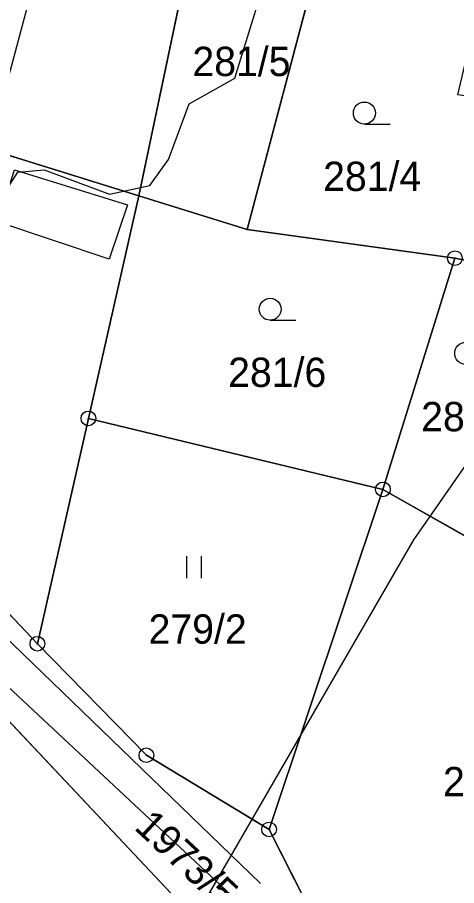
# Model space of a CAD drawing. Extents: x -706130 to -698555, y -971544 to -967260.
# Drawn here: x -704311.7 to -704281.7, y -970252.4 to -970193.2 of the extents above; entities that cross this region are included whole.
import ezdxf

# ---------------------------------------------------------------- set-up
doc = ezdxf.new("R2010")
doc.units = 0
for name, color, linetype in [('_Doplněk budov pro zastavěnost', 7, 'Continuous'), ('BPEJ I-II trida ochrany S', 7, 'Continuous'), ('Docházková izochrona - BUS S', 7, 'Continuous'), ('Docházková izochrona - VLAK N', 7, 'Continuous'), ('Hranice intravilán', 7, 'Continuous'), ('Kanalizace_stoka bez rozlišení N', 7, 'Continuous'), ('KN_Hranice_parcel', 7, 'Continuous'), ('KN_Parcelni cisla', 7, 'Continuous'), ('KN_Polygon parcely', 7, 'Continuous'), ('KN_POZEMKY_13_ZASTAVENA PLOCHA', 7, 'Continuous'), ('KN_POZEMKY_14_OSTATNI PLOCHA', 7, 'Continuous'), ('KN_POZEMKY_5_ZAHRADA', 7, 'Continuous'), ('KN_POZEMKY_7_TTP', 7, 'Continuous'), ('KN_VYUZITI_17_ostatni plocha_ostatni komunikace', 7, 'Continuous'), ('KN_Značky bodu BP', 7, 'Continuous'), ('KN_Značky kultur', 7, 'Continuous'), ('Plochy N_P ŠRAFY', 7, 'Continuous'), ('Plochy smíšené obytné venkovské N', 7, 'Continuous'), ('Plochy smíšené obytné venkovské S', 7, 'Continuous'), ('Plochy vodní a vodních toku_linie zatrubněný tok S', 7, 'Continuous'), ('Plochy zmen_ zastavitelne plochy', 7, 'Continuous'), ('Plochy zmen_ zastavitelne plochy_ZAKL', 7, 'Continuous'), ('Plynovody STL N', 7, 'Continuous'), ('Regulační bloky zastavitelné N', 7, 'Continuous'), ('Regulační bloky zastavěné S', 7, 'Continuous'), ('VÝŠKOPIS_vrstevnice hlavní', 7, 'Continuous'), ('Zastavene uzemi N', 7, 'Continuous'), ('Zastavene uzemi plochy N', 7, 'Continuous'), ('Zábory hodnocené - plochy', 7, 'Continuous'), ('Zábory hodnocené - prevzate z UPO I a II tridy ochrany ZPF', 7, 'Continuous'), ('Záplavové území stanovene S', 7, 'Continuous')]:
    doc.layers.add(name, color=color, linetype=linetype)

msp = doc.modelspace()

# ---------------------------------------------------------------- linework, layer by layer
at = {"layer": '_Doplněk budov pro zastavěnost'}
msp.add_lwpolyline([(-704311.85, -970203.62), (-704304.14, -970206.02), (-704305.4, -970209.71), (-704313.02, -970207.18)], close=True, dxfattribs=at)
at = {"layer": 'BPEJ I-II trida ochrany S'}
for p, q in [((-704298.28, -970181.17), (-704303.37, -970205.4)), ((-704303.37, -970205.4), (-704306.81, -970220.57)), ((-704306.81, -970220.57), (-704310.29, -970235.93)), ((-704300.46, -970253.7), (-704322.9, -970229.9)), ((-704310.29, -970235.93), (-704302.85, -970243.53)), ((-704302.85, -970243.53), (-704294.48, -970248.59)), ((-704294.48, -970248.59), (-704290.77, -970255.89))]:
    msp.add_line(p, q, dxfattribs=at)
at = {"layer": 'Docházková izochrona - BUS S'}
msp.add_arc((-704361.829, -969946.93), 400, 155.51821, 17.33949, dxfattribs=at)
at = {"layer": 'Docházková izochrona - VLAK N'}
msp.add_circle((-704165.451, -969778.767), 800, dxfattribs=at)
at = {"layer": 'Hranice intravilán'}
msp.add_lwpolyline([(-704236.96, -970276.21), (-704246.98, -970274.18), (-704251.4, -970273.29), (-704285.92, -970266.3), (-704300.46, -970253.7), (-704322.9, -970229.9), (-704325.34, -970227.68), (-704336.11, -970255.37), (-704346.87, -970276.54), (-704326.71, -970292.84)], dxfattribs=at)
at = {"layer": 'Kanalizace_stoka bez rozlišení N'}
msp.add_lwpolyline([(-704338.733, -970217.369), (-704320.973, -970230.788), (-704296.056, -970253.992)], dxfattribs=at)
at = {"layer": 'KN_Hranice_parcel'}
for p, q in [((-704303.37, -970205.4), (-704298.28, -970181.17)), ((-704289.51, -970183.29), (-704295.97, -970207.7)), ((-704303.37, -970205.4), (-704328.2, -970197.68)), ((-704306.81, -970220.57), (-704303.37, -970205.4)), ((-704303.37, -970205.4), (-704295.97, -970207.7)), ((-704295.97, -970207.7), (-704281.8, -970209.65)), ((-704281.8, -970209.65), (-704286.71, -970225.41)), ((-704275.41, -970210.91), (-704281.8, -970209.65)), ((-704310.29, -970235.93), (-704306.81, -970220.57)), ((-704286.71, -970225.41), (-704306.81, -970220.57)), ((-704286.71, -970225.41), (-704294.48, -970248.59)), ((-704279.54, -970229.48), (-704286.71, -970225.41))]:
    msp.add_line(p, q, dxfattribs=at)
for points in [[(-704323.42, -970223.6), (-704319.16, -970226.59), (-704310.29, -970235.93)], [(-704285.92, -970266.3), (-704300.46, -970253.7), (-704322.9, -970229.9), (-704325.34, -970227.68)], [(-704310.29, -970235.93), (-704302.85, -970243.53), (-704294.48, -970248.59)], [(-704294.48, -970248.59), (-704290.77, -970255.89), (-704284.35, -970261.07), (-704272.58, -970261.48)]]:
    msp.add_lwpolyline(points, dxfattribs=at)
at = {"layer": 'KN_Polygon parcely'}
for points in [[(-704316.23, -970174.92), (-704322.1, -970177.43), (-704324.27, -970184.8), (-704325.58, -970189.23), (-704327.21, -970194.48), (-704328.2, -970197.68), (-704303.37, -970205.4), (-704298.28, -970181.17), (-704297.85, -970179.64), (-704298.79, -970179.28), (-704299.67, -970181.58)], [(-704303.37, -970205.4), (-704295.97, -970207.7), (-704289.51, -970183.29), (-704298.28, -970181.17)], [(-704289.51, -970183.29), (-704295.97, -970207.7), (-704281.8, -970209.65), (-704275.41, -970210.91), (-704273.81, -970199.62), (-704281.59, -970198.52), (-704278.71, -970186.28)], [(-704330.57, -970211.6), (-704331.07, -970212.4), (-704327.96, -970220.42), (-704323.42, -970223.6), (-704319.16, -970226.59), (-704310.29, -970235.93), (-704306.81, -970220.57), (-704303.37, -970205.4), (-704328.2, -970197.68), (-704328.65, -970201.47)], [(-704306.81, -970220.57), (-704286.71, -970225.41), (-704281.8, -970209.65), (-704295.97, -970207.7), (-704303.37, -970205.4)], [(-704275.41, -970210.91), (-704281.8, -970209.65), (-704286.71, -970225.41), (-704279.54, -970229.48), (-704276.1, -970214)], [(-704302.85, -970243.53), (-704294.48, -970248.59), (-704286.71, -970225.41), (-704306.81, -970220.57), (-704310.29, -970235.93)], [(-704244.89, -970266.42), (-704259.77, -970263.46), (-704260.88, -970266.75), (-704271.05, -970261.53), (-704272.58, -970261.48), (-704284.35, -970261.07), (-704290.77, -970255.89), (-704294.48, -970248.59), (-704302.85, -970243.53), (-704310.29, -970235.93), (-704319.16, -970226.59), (-704323.42, -970223.6), (-704325.34, -970227.68), (-704322.9, -970229.9), (-704300.46, -970253.7), (-704285.92, -970266.3), (-704251.4, -970273.29), (-704246.98, -970274.18)], [(-704255.07, -970236.39), (-704253.93, -970232.06), (-704275.12, -970232.18), (-704279.54, -970229.48), (-704286.71, -970225.41), (-704294.48, -970248.59), (-704290.77, -970255.89), (-704284.35, -970261.07), (-704272.58, -970261.48), (-704270.99, -970255.73), (-704264.87, -970233.67)], [(-704266.41, -970278.02), (-704277.06, -970272.43), (-704285.92, -970266.3), (-704300.46, -970253.7), (-704322.9, -970229.9), (-704325.34, -970227.68), (-704336.11, -970255.37), (-704346.87, -970276.54), (-704326.71, -970292.84), (-704284.63, -970309.07), (-704263.93, -970315.92)]]:
    msp.add_lwpolyline(points, close=True, dxfattribs=at)
at = {"layer": 'KN_POZEMKY_13_ZASTAVENA PLOCHA'}
for p, q in [((-704298.28, -970181.17), (-704303.37, -970205.4)), ((-704303.37, -970205.4), (-704328.2, -970197.68)), ((-704328.2, -970197.68), (-704303.37, -970205.4)), ((-704303.37, -970205.4), (-704306.81, -970220.57)), ((-704306.81, -970220.57), (-704310.29, -970235.93)), ((-704310.29, -970235.93), (-704319.16, -970226.59))]:
    msp.add_line(p, q, dxfattribs=at)
at = {"layer": 'KN_POZEMKY_14_OSTATNI PLOCHA'}
for p, q in [((-704319.16, -970226.59), (-704310.29, -970235.93)), ((-704300.46, -970253.7), (-704322.9, -970229.9)), ((-704310.29, -970235.93), (-704302.85, -970243.53)), ((-704302.85, -970243.53), (-704294.48, -970248.59)), ((-704294.48, -970248.59), (-704290.77, -970255.89))]:
    msp.add_line(p, q, dxfattribs=at)
at = {"layer": 'KN_POZEMKY_5_ZAHRADA'}
for p, q in [((-704303.37, -970205.4), (-704298.28, -970181.17)), ((-704295.97, -970207.7), (-704289.51, -970183.29)), ((-704289.51, -970183.29), (-704295.97, -970207.7)), ((-704306.81, -970220.57), (-704303.37, -970205.4)), ((-704295.97, -970207.7), (-704303.37, -970205.4)), ((-704303.37, -970205.4), (-704295.97, -970207.7)), ((-704281.8, -970209.65), (-704295.97, -970207.7)), ((-704295.97, -970207.7), (-704281.8, -970209.65)), ((-704281.8, -970209.65), (-704286.71, -970225.41)), ((-704286.71, -970225.41), (-704281.8, -970209.65)), ((-704275.41, -970210.91), (-704281.8, -970209.65)), ((-704281.8, -970209.65), (-704275.41, -970210.91)), ((-704286.71, -970225.41), (-704306.81, -970220.57)), ((-704279.54, -970229.48), (-704286.71, -970225.41))]:
    msp.add_line(p, q, dxfattribs=at)
at = {"layer": 'KN_POZEMKY_7_TTP'}
for p, q in [((-704310.29, -970235.93), (-704306.81, -970220.57)), ((-704306.81, -970220.57), (-704286.71, -970225.41)), ((-704286.71, -970225.41), (-704294.48, -970248.59)), ((-704294.48, -970248.59), (-704286.71, -970225.41)), ((-704286.71, -970225.41), (-704279.54, -970229.48)), ((-704322.9, -970229.9), (-704300.46, -970253.7)), ((-704302.85, -970243.53), (-704310.29, -970235.93)), ((-704294.48, -970248.59), (-704302.85, -970243.53)), ((-704290.77, -970255.89), (-704294.48, -970248.59))]:
    msp.add_line(p, q, dxfattribs=at)
at = {"layer": 'KN_VYUZITI_17_ostatni plocha_ostatni komunikace'}
for p, q in [((-704319.16, -970226.59), (-704310.29, -970235.93)), ((-704300.46, -970253.7), (-704322.9, -970229.9)), ((-704310.29, -970235.93), (-704302.85, -970243.53)), ((-704302.85, -970243.53), (-704294.48, -970248.59)), ((-704294.48, -970248.59), (-704290.77, -970255.89))]:
    msp.add_line(p, q, dxfattribs=at)
at = {"layer": 'KN_Značky bodu BP'}
for centre, radius in [((-704281.8, -970209.65), 0.5), ((-704281.8, -970209.65), 0.0303), ((-704306.81, -970220.57), 0.5), ((-704306.81, -970220.57), 0.0303), ((-704286.71, -970225.41), 0.5), ((-704286.71, -970225.41), 0.0303), ((-704310.29, -970235.93), 0.5), ((-704310.29, -970235.93), 0.0303), ((-704302.85, -970243.53), 0.5), ((-704302.85, -970243.53), 0.0303), ((-704294.48, -970248.59), 0.5), ((-704294.48, -970248.59), 0.0303)]:
    msp.add_circle(centre, radius, dxfattribs=at)
at = {"layer": 'KN_Značky kultur'}
for p, q in [((-704287.973, -970200.51), (-704286.223, -970200.51)), ((-704294.403, -970213.88), (-704292.653, -970213.88)), ((-704300.081, -970231.46), (-704300.081, -970229.96)), ((-704299.08, -970231.46), (-704299.08, -970229.96))]:
    msp.add_line(p, q, dxfattribs=at)
for centre in [(-704287.973, -970199.76), (-704294.403, -970213.13), (-704281.063, -970216.14)]:
    msp.add_circle(centre, 0.75, dxfattribs=at)
at = {"layer": 'Plochy N_P ŠRAFY'}
for p, q in [((-704281.8, -970209.65), (-704286.71, -970225.41)), ((-704275.41, -970210.91), (-704281.8, -970209.65)), ((-704286.71, -970225.41), (-704294.48, -970248.59)), ((-704302.85, -970243.53), (-704310.29, -970235.93)), ((-704294.48, -970248.59), (-704302.85, -970243.53))]:
    msp.add_line(p, q, dxfattribs=at)
msp.add_lwpolyline([(-704310.29, -970235.93), (-704319.16, -970226.59), (-704323.42, -970223.6)], dxfattribs=at)
at = {"layer": 'Plochy smíšené obytné venkovské N'}
for p, q in [((-704281.8, -970209.65), (-704286.71, -970225.41)), ((-704275.41, -970210.91), (-704281.8, -970209.65)), ((-704286.71, -970225.41), (-704294.48, -970248.59)), ((-704302.85, -970243.53), (-704310.29, -970235.93)), ((-704294.48, -970248.59), (-704302.85, -970243.53))]:
    msp.add_line(p, q, dxfattribs=at)
msp.add_lwpolyline([(-704310.29, -970235.93), (-704319.16, -970226.59), (-704323.42, -970223.6)], dxfattribs=at)
at = {"layer": 'Plochy smíšené obytné venkovské S'}
for p, q in [((-704286.71, -970225.41), (-704281.8, -970209.65)), ((-704281.8, -970209.65), (-704275.41, -970210.91)), ((-704294.48, -970248.59), (-704286.71, -970225.41))]:
    msp.add_line(p, q, dxfattribs=at)
for points in [[(-704323.42, -970223.6), (-704319.16, -970226.59), (-704310.29, -970235.93)], [(-704310.29, -970235.93), (-704302.85, -970243.53), (-704294.48, -970248.59)]]:
    msp.add_lwpolyline(points, dxfattribs=at)
at = {"layer": 'Plochy vodní a vodních toku_linie zatrubněný tok S'}
msp.add_lwpolyline([(-704322.195, -970231.658), (-704315.577, -970209.662), (-704310.452, -970190.609), (-704310.025, -970177.978), (-704308.103, -970157.425), (-704307.462, -970138.586), (-704307.462, -970124.666), (-704314.585, -970112.421), (-704319.309, -970105.942)], dxfattribs=at)
at = {"layer": 'Plochy zmen_ zastavitelne plochy'}
msp.add_lwpolyline([(-704351.62, -970285.42), (-704346.87, -970276.54), (-704336.11, -970255.37), (-704325.34, -970227.68), (-704323.42, -970223.6), (-704319.16, -970226.59), (-704310.29, -970235.93), (-704302.85, -970243.53), (-704294.48, -970248.59), (-704286.71, -970225.41), (-704281.8, -970209.65), (-704275.41, -970210.91), (-704251.29, -970214.31), (-704249.33, -970214.59), (-704249.17, -970213.48), (-704247.74, -970203.29), (-704230.21, -970196.19)], dxfattribs=at)
at = {"layer": 'Plochy zmen_ zastavitelne plochy_ZAKL'}
for p, q in [((-704281.8, -970209.65), (-704286.71, -970225.41)), ((-704275.41, -970210.91), (-704281.8, -970209.65)), ((-704286.71, -970225.41), (-704294.48, -970248.59)), ((-704302.85, -970243.53), (-704310.29, -970235.93)), ((-704294.48, -970248.59), (-704302.85, -970243.53))]:
    msp.add_line(p, q, dxfattribs=at)
msp.add_lwpolyline([(-704310.29, -970235.93), (-704319.16, -970226.59), (-704323.42, -970223.6)], dxfattribs=at)
at = {"layer": 'Plynovody STL N'}
msp.add_lwpolyline([(-704341.145, -970210.248), (-704319.452, -970228.75), (-704295.073, -970252.27)], dxfattribs=at)
at = {"layer": 'Regulační bloky zastavitelné N'}
for p, q in [((-704281.8, -970209.65), (-704286.71, -970225.41)), ((-704275.41, -970210.91), (-704281.8, -970209.65)), ((-704286.71, -970225.41), (-704294.48, -970248.59)), ((-704302.85, -970243.53), (-704310.29, -970235.93)), ((-704294.48, -970248.59), (-704302.85, -970243.53))]:
    msp.add_line(p, q, dxfattribs=at)
msp.add_lwpolyline([(-704310.29, -970235.93), (-704319.16, -970226.59), (-704323.42, -970223.6)], dxfattribs=at)
at = {"layer": 'Regulační bloky zastavěné S'}
for p, q in [((-704286.71, -970225.41), (-704281.8, -970209.65)), ((-704281.8, -970209.65), (-704275.41, -970210.91)), ((-704294.48, -970248.59), (-704286.71, -970225.41))]:
    msp.add_line(p, q, dxfattribs=at)
for points in [[(-704323.42, -970223.6), (-704319.16, -970226.59), (-704310.29, -970235.93)], [(-704310.29, -970235.93), (-704302.85, -970243.53), (-704294.48, -970248.59)]]:
    msp.add_lwpolyline(points, dxfattribs=at)
at = {"layer": 'VÝŠKOPIS_vrstevnice hlavní'}
msp.add_lwpolyline([(-704267.923, -970204.892), (-704284.616, -970228.861), (-704305.018, -970264.1), (-704306.016, -970264.814), (-704306.016, -970265.67), (-704313.007, -970271.947), (-704320.141, -970274.658), (-704327.417, -970276.37), (-704335.549, -970280.793), (-704341.684, -970288.64)], dxfattribs=at)
at = {"layer": 'Zastavene uzemi N'}
msp.add_lwpolyline([(-704326.71, -970292.84), (-704346.87, -970276.54), (-704336.11, -970255.37), (-704325.34, -970227.68), (-704322.9, -970229.9), (-704300.46, -970253.7), (-704285.92, -970266.3), (-704251.4, -970273.29), (-704246.98, -970274.18), (-704236.96, -970276.21)], dxfattribs=at)
at = {"layer": 'Zastavene uzemi plochy N'}
msp.add_lwpolyline([(-704326.71, -970292.84), (-704346.87, -970276.54), (-704336.11, -970255.37), (-704325.34, -970227.68), (-704322.9, -970229.9), (-704300.46, -970253.7), (-704285.92, -970266.3), (-704251.4, -970273.29), (-704246.98, -970274.18), (-704236.96, -970276.21)], dxfattribs=at)
at = {"layer": 'Zábory hodnocené - plochy'}
for p, q in [((-704281.8, -970209.65), (-704286.71, -970225.41)), ((-704275.41, -970210.91), (-704281.8, -970209.65)), ((-704286.71, -970225.41), (-704294.48, -970248.59)), ((-704302.85, -970243.53), (-704310.29, -970235.93)), ((-704294.48, -970248.59), (-704302.85, -970243.53))]:
    msp.add_line(p, q, dxfattribs=at)
msp.add_lwpolyline([(-704310.29, -970235.93), (-704319.16, -970226.59), (-704323.42, -970223.6)], dxfattribs=at)
at = {"layer": 'Zábory hodnocené - prevzate z UPO I a II tridy ochrany ZPF'}
for p, q in [((-704281.8, -970209.65), (-704286.71, -970225.41)), ((-704275.41, -970210.91), (-704281.8, -970209.65)), ((-704286.71, -970225.41), (-704294.48, -970248.59)), ((-704302.85, -970243.53), (-704310.29, -970235.93)), ((-704294.48, -970248.59), (-704302.85, -970243.53))]:
    msp.add_line(p, q, dxfattribs=at)
msp.add_lwpolyline([(-704310.29, -970235.93), (-704319.16, -970226.59), (-704323.42, -970223.6)], dxfattribs=at)
at = {"layer": 'Záplavové území stanovene S'}
msp.add_lwpolyline([(-704323.078, -970192.375), (-704323.23, -970193.77), (-704320.453, -970197.703), (-704318.979, -970198.229), (-704315.875, -970198.531), (-704313.875, -970201.781), (-704313.625, -970202.969), (-704314.531, -970203.875), (-704316.625, -970205.219), (-704316.828, -970206.375), (-704316.125, -970207.203), (-704313.297, -970206.375), (-704311.625, -970203.781), (-704309.817, -970203.637), (-704305.375, -970205.281), (-704302.625, -970204.703), (-704301.336, -970202.914), (-704299.923, -970199.125), (-704296.823, -970197.375), (-704294.823, -970190.875)], dxfattribs=at)

# ---------------------------------------------------------------- texts
at = {"layer": 'KN_Parcelni cisla'}
for s, p in [('281/5', (-704299.71, -970197.24)), ('281/4', (-704290.79, -970205.07)), ('281/6', (-704297.27, -970218.429)), ('281/3', (-704284.1, -970221.45)), ('279/2', (-704302.7, -970235.929)), ('279/1', (-704282.61, -970246.33))]:
    msp.add_text(s, height=2, dxfattribs=at).set_placement(p)
msp.add_text('1973/5', height=2, rotation=317, dxfattribs=at).set_placement((-704303.749, -970248.531))

doc.saveas('drawing.dxf')
